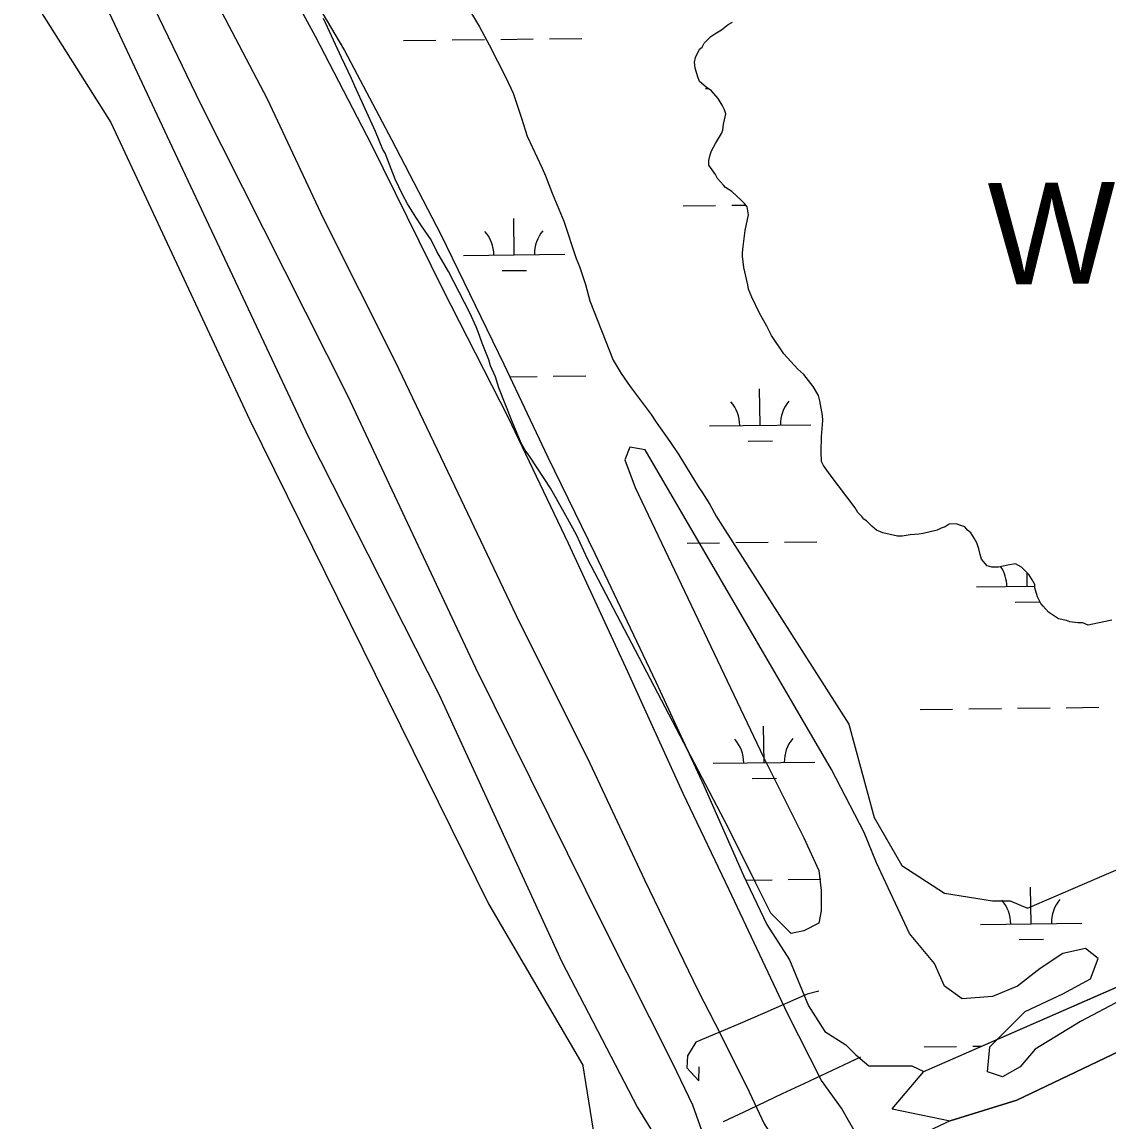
# Model space of a CAD drawing. Extents: x 3684037 to 3722149, y 433263 to 459021.
# Drawn here: x 3707274 to 3708344, y 454299 to 455384 of the extents above; entities that cross this region are included whole.
import ezdxf

# ---------------------------------------------------------------- set-up
doc = ezdxf.new("R2010")
doc.units = 0
for name, color, linetype in [('V-LEVE-TOET', 7, 'Continuous'), ('V-RIVR-IDEN', 7, 'Continuous'), ('V-SITE-VEGE', 7, 'Continuous'), ('V-TOPO-SHOR', 7, 'Continuous'), ('V-UTIL-LINE', 7, 'Continuous'), ('V-WETL-SWMP', 7, 'Continuous')]:
    doc.layers.add(name, color=color, linetype=linetype)

msp = doc.modelspace()

# ---------------------------------------------------------------- linework, layer by layer
at = {"layer": 'V-LEVE-TOET'}
for points in [[(3708361.1, 453918.9), (3708285.7, 454019.5), (3708196.8, 454144.3), (3708122.3, 454250.2), (3708098.1, 454284), (3708081.7, 454313.1), (3708061.9, 454340.2), (3708028.5, 454406.4), (3707971, 454528.3), (3707925.5, 454623.1), (3707870.9, 454743), (3707812.4, 454869.8), (3707753, 454994.1), (3707688.7, 455119.8), (3707618.1, 455263), (3707563, 455369.4), (3707516.1, 455455.9)], [(3707449.1, 455434.2), (3707515.3, 455308), (3707570.4, 455190.5), (3707641.5, 455049.2), (3707700, 454926.4), (3707760.9, 454798.7), (3707833.4, 454653.1), (3707887.5, 454538), (3707940.2, 454428.7), (3707956.7, 454396.8), (3707988.1, 454333.9), (3708005.5, 454297.6), (3708014.2, 454283.6), (3708024.4, 454267.1), (3708050, 454228.9), (3708106.1, 454154), (3708191.2, 454042.7), (3708275.3, 453930.5), (3708367.2, 453814.9)]]:
    msp.add_lwpolyline(points, dxfattribs=at)
at = {"layer": 'V-SITE-VEGE'}
for p, q in [((3707273.6, 455423.2), (3707361.1, 455284.6)), ((3707699.7, 455421.1), (3707724.6, 455378.9)), ((3707588.7, 455348.9), (3707570.8, 455387.3)), ((3707724.6, 455378.9), (3707734.3, 455361.3)), ((3707734.3, 455361.3), (3707750.5, 455329)), ((3707598.4, 455328.2), (3707588.7, 455348.9)), ((3707601.7, 455320.5), (3707598.4, 455328.2)), ((3707750.5, 455329), (3707757.8, 455313.7)), ((3707622, 455275.9), (3707601.7, 455320.5)), ((3707757.8, 455313.7), (3707766, 455289)), ((3707766, 455289), (3707771.8, 455271.3)), ((3707361.1, 455284.6), (3707498, 454991.9)), ((3707629.4, 455258.2), (3707622, 455275.9)), ((3707771.8, 455271.3), (3707786.5, 455239.8)), ((3707631.8, 455254.4), (3707629.4, 455258.2)), ((3707637.5, 455239), (3707631.8, 455254.4)), ((3707641.6, 455229), (3707637.5, 455239)), ((3707786.5, 455239.8), (3707789.7, 455232.1)), ((3707648.9, 455213.6), (3707641.6, 455229)), ((3707789.7, 455232.1), (3707796.3, 455215.2)), ((3707653.8, 455204.4), (3707648.9, 455213.6)), ((3707796.3, 455215.2), (3707807.7, 455187.5)), ((3707661.8, 455191.4), (3707653.8, 455204.4)), ((3707667.4, 455183), (3707661.8, 455191.4)), ((3707677, 455169.2), (3707667.4, 455183)), ((3707807.7, 455187.5), (3707820.1, 455150.5)), ((3707682.7, 455157.7), (3707677, 455169.2)), ((3707694, 455137.8), (3707682.7, 455157.7)), ((3707820.1, 455150.5), (3707823.4, 455142.8)), ((3707715, 455097.1), (3707694, 455137.8)), ((3707823.4, 455142.8), (3707829.2, 455125.1)), ((3707829.2, 455125.1), (3707833.4, 455108.9)), ((3707833.4, 455108.9), (3707856.4, 455050.4)), ((3707721.5, 455083.3), (3707715, 455097.1)), ((3707724.8, 455074.8), (3707721.5, 455083.3)), ((3707727.2, 455067.1), (3707724.8, 455074.8)), ((3707733.8, 455050.9), (3707727.2, 455067.1)), ((3707735.5, 455044.8), (3707733.8, 455050.9)), ((3707856.4, 455050.4), (3707864.4, 455037.4)), ((3707740.3, 455034), (3707735.5, 455044.8)), ((3707743.7, 455023.2), (3707740.3, 455034)), ((3707864.4, 455037.4), (3707873.2, 455024.4)), ((3707756.8, 454990.1), (3707743.7, 455023.2)), ((3707873.2, 455024.4), (3707894, 454996.9)), ((3707894, 454996.9), (3707898.8, 454989.2)), ((3707498, 454991.9), (3707733.5, 454514.3)), ((3707765.8, 454968.6), (3707756.8, 454990.1)), ((3707898.8, 454989.2), (3707912.4, 454970.1)), ((3707769.8, 454961.7), (3707765.8, 454968.6)), ((3707873, 454964.5), (3707868.1, 454952.1)), ((3707887.9, 454962), (3707873, 454964.5)), ((3707912.4, 454970.1), (3707921.2, 454957.1)), ((3707774.6, 454954.8), (3707769.8, 454961.7)), ((3707794.6, 454924.2), (3707774.6, 454954.8)), ((3707868.1, 454952.1), (3707878, 454924.8)), ((3708071.6, 454646.7), (3707887.9, 454962)), ((3707921.2, 454957.1), (3707940.4, 454925.7)), ((3707809.9, 454897.4), (3707794.6, 454924.2)), ((3707878, 454924.8), (3708004.6, 454659.1)), ((3707940.4, 454925.7), (3707944.5, 454919.6)), ((3707944.5, 454919.6), (3707951.7, 454908.1)), ((3707951.7, 454908.1), (3707958.1, 454896.6)), ((3707820.4, 454878.2), (3707809.9, 454897.4)), ((3707958.1, 454896.6), (3707964.2, 454886.8)), ((3707831, 454854.4), (3707820.4, 454878.2)), ((3707964.2, 454886.8), (3708088.9, 454691.4)), ((3707969.8, 454589.6), (3707831, 454854.4)), ((3708088.9, 454691.4), (3708113.7, 454599.5)), ((3708004.6, 454659.1), (3708044.3, 454579.6)), ((3708103.8, 454584.6), (3708071.6, 454646.7)), ((3708265.1, 454510.1), (3708518.3, 454619.4)), ((3708113.7, 454599.5), (3708141, 454552.3)), ((3707997.1, 454534.9), (3707969.8, 454589.6)), ((3708116.2, 454554.8), (3708103.8, 454584.6)), ((3708044.3, 454579.6), (3708059.2, 454547.3)), ((3708148.5, 454485.3), (3708116.2, 454554.8)), ((3708141, 454552.3), (3708183.2, 454525)), ((3708059.2, 454547.3), (3708061.6, 454527.5)), ((3708012, 454505.1), (3707997.1, 454534.9)), ((3708061.6, 454527.5), (3708061.6, 454507.6)), ((3708183.2, 454525), (3708230.4, 454517.5)), ((3708555.5, 454525), (3708317.3, 454398.4)), ((3707733.5, 454514.3), (3707826.5, 454355.2)), ((3708061.6, 454507.6), (3708059.2, 454495.2)), ((3708230.4, 454517.5), (3708247.8, 454517.5)), ((3708247.8, 454517.5), (3708265.1, 454510.1)), ((3708031.9, 454485.3), (3708012, 454505.1)), ((3708044.3, 454487.8), (3708031.9, 454485.3)), ((3708059.2, 454495.2), (3708044.3, 454487.8)), ((3708173.3, 454455.5), (3708148.5, 454485.3)), ((3708299.9, 454465.4), (3708277.6, 454450.5)), ((3708322.2, 454470.4), (3708299.9, 454465.4)), ((3708334.6, 454460.4), (3708322.2, 454470.4)), ((3708183.2, 454433.1), (3708173.3, 454455.5)), ((3708327.2, 454440.6), (3708334.6, 454460.4)), ((3708277.6, 454450.5), (3708255.2, 454433.1)), ((3708200.6, 454420.7), (3708183.2, 454433.1)), ((3708255.2, 454433.1), (3708230.4, 454423.2)), ((3708299.9, 454425.7), (3708327.2, 454440.6)), ((3708230.4, 454423.2), (3708200.6, 454420.7)), ((3708262.7, 454408.3), (3708299.9, 454425.7)), ((3708227.9, 454373.5), (3708262.7, 454408.3)), ((3708317.3, 454398.4), (3708272.6, 454371)), ((3708225.4, 454348.7), (3708227.9, 454373.5)), ((3708272.6, 454371), (3708257.7, 454353.7)), ((3707826.5, 454355.2), (3707826.6, 454354.8)), ((3707826.6, 454354.8), (3707842.9, 454252.9)), ((3708240.3, 454343.7), (3708225.4, 454348.7)), ((3708257.7, 454353.7), (3708240.3, 454343.7))]:
    msp.add_line(p, q, dxfattribs=at)
at = {"layer": 'V-TOPO-SHOR'}
for p, q in [((3707956.7, 455372.1), (3707963.2, 455376)), ((3707963.2, 455376), (3707969.7, 455381.2)), ((3707969.7, 455381.2), (3707974.2, 455383.8)), ((3707946.3, 455363), (3707952.8, 455369.5)), ((3707952.8, 455369.5), (3707956.7, 455372.1)), ((3707937.8, 455348.7), (3707941.7, 455357.1)), ((3707941.7, 455357.1), (3707944.3, 455359.1)), ((3707944.3, 455359.1), (3707946.3, 455363)), ((3707936.5, 455344.1), (3707937.8, 455348.7)), ((3707937.2, 455338.3), (3707936.5, 455344.1)), ((3707939.8, 455329.8), (3707937.2, 455338.3)), ((3707941.7, 455325.3), (3707939.8, 455329.8)), ((3707948.2, 455319.4), (3707941.7, 455325.3)), ((3707953.4, 455316.1), (3707948.2, 455319.4)), ((3707959.9, 455308.3), (3707953.4, 455316.1)), ((3707963.8, 455301.8), (3707959.9, 455308.3)), ((3707966.4, 455297.3), (3707963.8, 455301.8)), ((3707967.7, 455293.4), (3707966.4, 455297.3)), ((3707966.4, 455287.5), (3707967.7, 455293.4)), ((3707964.5, 455277.1), (3707965.1, 455283)), ((3707965.1, 455283), (3707966.4, 455287.5)), ((3707957.3, 455264.1), (3707963.2, 455273.8)), ((3707963.2, 455273.8), (3707964.5, 455277.1)), ((3707952.1, 455253), (3707953.4, 455256.9)), ((3707953.4, 455256.9), (3707957.3, 455264.1)), ((3707950.8, 455247.2), (3707952.1, 455253)), ((3707950.8, 455242.6), (3707950.8, 455247.2)), ((3707957.3, 455233.5), (3707950.8, 455242.6)), ((3707959.3, 455229.6), (3707957.3, 455233.5)), ((3707965.1, 455223.1), (3707959.3, 455229.6)), ((3707967.1, 455220.5), (3707965.1, 455223.1)), ((3707973.6, 455216.6), (3707967.1, 455220.5)), ((3707982.7, 455208.1), (3707973.6, 455216.6)), ((3707985.9, 455204.9), (3707982.7, 455208.1)), ((3707988.5, 455201.6), (3707985.9, 455204.9)), ((3707989.8, 455193.8), (3707988.5, 455201.6)), ((3707986.6, 455178.2), (3707989.8, 455193.8)), ((3707984.6, 455162.6), (3707986.6, 455178.2)), ((3707984, 455156.1), (3707984.6, 455162.6)), ((3707984, 455152.8), (3707984, 455156.1)), ((3707985.3, 455141.8), (3707984, 455152.8)), ((3707989.2, 455124.8), (3707985.3, 455141.8)), ((3707989.8, 455120.3), (3707989.2, 455124.8)), ((3707993.1, 455112.5), (3707989.8, 455120.3)), ((3708000.9, 455096.8), (3707993.1, 455112.5)), ((3708008, 455083.8), (3708000.9, 455096.8)), ((3708012.6, 455074.7), (3708008, 455083.8)), ((3708024.9, 455056.5), (3708012.6, 455074.7)), ((3708038.6, 455041.5), (3708024.9, 455056.5)), ((3708044.5, 455036.3), (3708038.6, 455041.5)), ((3708053.6, 455024.6), (3708044.5, 455036.3)), ((3708058.8, 455015.5), (3708053.6, 455024.6)), ((3708060.1, 455010.3), (3708058.8, 455015.5)), ((3708062.7, 454996), (3708060.1, 455010.3)), ((3708063.3, 454990.8), (3708062.7, 454996)), ((3708062, 454975.2), (3708063.3, 454990.8)), ((3708061.4, 454960.2), (3708062, 454975.2)), ((3708062, 454950.4), (3708061.4, 454960.2)), ((3708064, 454946.5), (3708062, 454950.4)), ((3708070.5, 454937.4), (3708064, 454946.5)), ((3708095.2, 454904.9), (3708070.5, 454937.4)), ((3708097.8, 454900.3), (3708095.2, 454904.9)), ((3708101.7, 454896.4), (3708097.8, 454900.3)), ((3708103.6, 454893.8), (3708101.7, 454896.4)), ((3708106.3, 454891.9), (3708103.6, 454893.8)), ((3708111.5, 454886.7), (3708106.3, 454891.9)), ((3708187.6, 454888.6), (3708183.7, 454886)), ((3708194.7, 454889.2), (3708187.6, 454888.6)), ((3708199.3, 454887.3), (3708194.7, 454889.2)), ((3708203.2, 454886), (3708199.3, 454887.3)), ((3708116, 454882.8), (3708111.5, 454886.7)), ((3708122.5, 454880.1), (3708116, 454882.8)), ((3708136.8, 454876.9), (3708122.5, 454880.1)), ((3708141.4, 454876.9), (3708136.8, 454876.9)), ((3708149.2, 454878.2), (3708141.4, 454876.9)), ((3708157.7, 454878.8), (3708149.2, 454878.2)), ((3708162.2, 454879.5), (3708157.7, 454878.8)), ((3708175.9, 454882.7), (3708162.2, 454879.5)), ((3708179.8, 454884.7), (3708175.9, 454882.7)), ((3708183.7, 454886), (3708179.8, 454884.7)), ((3708205.8, 454882.7), (3708203.2, 454886)), ((3708209.1, 454880.1), (3708205.8, 454882.7)), ((3708212.3, 454874.9), (3708209.1, 454880.1)), ((3708214.9, 454870.4), (3708212.3, 454874.9)), ((3708216.9, 454864.5), (3708214.9, 454870.4)), ((3708218.2, 454858.7), (3708216.9, 454864.5)), ((3708219.5, 454854.1), (3708218.2, 454858.7)), ((3708225.3, 454847.6), (3708219.5, 454854.1)), ((3708229.9, 454846.3), (3708225.3, 454847.6)), ((3708236.4, 454846.3), (3708229.9, 454846.3)), ((3708245.5, 454848.2), (3708236.4, 454846.3)), ((3708253.3, 454849.5), (3708245.5, 454848.2)), ((3708259.2, 454846.3), (3708253.3, 454849.5)), ((3708266.3, 454839.1), (3708259.2, 454846.3)), ((3708269.6, 454833.9), (3708266.3, 454839.1)), ((3708272.2, 454829.4), (3708269.6, 454833.9)), ((3708272.2, 454826.1), (3708272.2, 454829.4)), ((3708274.8, 454817), (3708272.2, 454826.1)), ((3708278, 454810.5), (3708274.8, 454817)), ((3708280.6, 454807.9), (3708278, 454810.5)), ((3708285.8, 454802), (3708280.6, 454807.9)), ((3708295.6, 454795.5), (3708285.8, 454802)), ((3708303.4, 454793.6), (3708295.6, 454795.5)), ((3708306.6, 454792.3), (3708303.4, 454793.6)), ((3708314.5, 454791.6), (3708306.6, 454792.3)), ((3708319.7, 454791.6), (3708314.5, 454791.6)), ((3708324.9, 454789), (3708319.7, 454791.6)), ((3708334, 454791), (3708324.9, 454789)), ((3708348.3, 454794.2), (3708334, 454791)), ((3708131.6, 454312.4), (3708162.9, 454349.2)), ((3708131.6, 454312.4), (3708188.8, 454300.4))]:
    msp.add_line(p, q, dxfattribs=at)
for points in [[(3707363.2, 455482.5), (3707449.6, 455303), (3707594.5, 455015.7), (3707720.8, 454747.1), (3707847.1, 454491.7), (3707914.9, 454357.4), (3707934.8, 454316.2), (3707945.4, 454285.6), (3707956.1, 454273.6), (3707965.4, 454257.7), (3708013.2, 454176.5), (3708039.8, 454135.3), (3708103.6, 454059.5), (3708179.4, 453958.4), (3708319, 453769.6), (3708405.4, 453672.5)], [(3707332.6, 455450.6), (3707421.7, 455260.4), (3707555.9, 454974.5), (3707684.9, 454720.5), (3707805.8, 454457.2), (3707880.3, 454313.5), (3707906.9, 454271), (3707928.1, 454263), (3707934.8, 454259), (3707950.7, 454231.1), (3707949.4, 454219.1), (3707946.7, 454211.1), (3707953.4, 454183.2), (3707978.7, 454140.6), (3708061.1, 454015.6), (3708287.1, 453729.7), (3708369.5, 453628.6)], [(3708162.9, 454349.2), (3708460.9, 454479.5), (3708608.2, 454554.9)], [(3708188.8, 454300.4), (3708254.5, 454320.9), (3708623.6, 454497)]]:
    msp.add_lwpolyline(points, dxfattribs=at)
at = {"layer": 'V-UTIL-LINE'}
for points in [[(3708059.3, 454428.2), (3708047.7, 454425.3), (3708006.1, 454407), (3707979.5, 454395.4), (3707937.9, 454378), (3707929.6, 454364.4), (3707929.2, 454352.8), (3707940.8, 454339.8), (3707941.2, 454353.8)], [(3708100.4, 454363.4), (3708044.3, 454336.8), (3708023, 454327.2), (3707991, 454311.7), (3707964.9, 454299.6)]]:
    msp.add_lwpolyline(points, dxfattribs=at)
at = {"layer": 'V-WETL-SWMP'}
for p, q in [((3707513.6, 455488.6), (3707591.6, 455355.7)), ((3707956.7, 455372.1), (3707963.2, 455376)), ((3707963.2, 455376), (3707969.7, 455381.2)), ((3707969.7, 455381.2), (3707974.2, 455383.8)), ((3707649.6, 455365.6), (3707681.6, 455366)), ((3707697.6, 455366.1), (3707729.6, 455366.5)), ((3707745.6, 455366.7), (3707777.6, 455367.1)), ((3707793.6, 455367.3), (3707825.6, 455367.6)), ((3707946.3, 455363), (3707952.8, 455369.5)), ((3707952.8, 455369.5), (3707956.7, 455372.1)), ((3707591.6, 455355.7), (3707638, 455268.1)), ((3707937.8, 455348.7), (3707941.7, 455357.1)), ((3707941.7, 455357.1), (3707944.3, 455359.1)), ((3707944.3, 455359.1), (3707946.3, 455363)), ((3707936.5, 455344.1), (3707937.8, 455348.7)), ((3707937.2, 455338.3), (3707936.5, 455344.1)), ((3707939.8, 455329.8), (3707937.2, 455338.3)), ((3707941.7, 455325.3), (3707939.8, 455329.8)), ((3707948.2, 455319.4), (3707941.7, 455325.3)), ((3707947.5, 455318.3), (3707949.9, 455318.3)), ((3707953.4, 455316.1), (3707948.2, 455319.4)), ((3707959.9, 455308.3), (3707953.4, 455316.1)), ((3707963.8, 455301.8), (3707959.9, 455308.3)), ((3707966.4, 455297.3), (3707963.8, 455301.8)), ((3707967.7, 455293.4), (3707966.4, 455297.3)), ((3707966.4, 455287.5), (3707967.7, 455293.4)), ((3707964.5, 455277.1), (3707965.1, 455283)), ((3707965.1, 455283), (3707966.4, 455287.5)), ((3707638, 455268.1), (3707686.5, 455174.2)), ((3707957.3, 455264.1), (3707963.2, 455273.8)), ((3707963.2, 455273.8), (3707964.5, 455277.1)), ((3707952.1, 455253), (3707953.4, 455256.9)), ((3707953.4, 455256.9), (3707957.3, 455264.1)), ((3707950.8, 455247.2), (3707952.1, 455253)), ((3707950.8, 455242.6), (3707950.8, 455247.2)), ((3707957.3, 455233.5), (3707950.8, 455242.6)), ((3707959.3, 455229.6), (3707957.3, 455233.5)), ((3707965.1, 455223.1), (3707959.3, 455229.6)), ((3707967.1, 455220.5), (3707965.1, 455223.1)), ((3707973.6, 455216.6), (3707967.1, 455220.5)), ((3707982.7, 455208.1), (3707973.6, 455216.6)), ((3707925.4, 455202.6), (3707957.4, 455203)), ((3707973.4, 455203.2), (3707987.2, 455203.3)), ((3707985.9, 455204.9), (3707982.7, 455208.1)), ((3707988.5, 455201.6), (3707985.9, 455204.9)), ((3707989.8, 455193.8), (3707988.5, 455201.6)), ((3707986.6, 455178.2), (3707989.8, 455193.8)), ((3707758.9, 455154.2), (3707758.5, 455190.2)), ((3707686.5, 455174.2), (3707748.7, 455046.6)), ((3707984.6, 455162.6), (3707986.6, 455178.2)), ((3707984, 455156.1), (3707984.6, 455162.6)), ((3707708.9, 455153.7), (3707808.9, 455154.8)), ((3707984, 455152.8), (3707984, 455156.1)), ((3707985.3, 455141.8), (3707984, 455152.8)), ((3707747.1, 455138.7), (3707771.1, 455138.9)), ((3707989.2, 455124.8), (3707985.3, 455141.8)), ((3707989.8, 455120.3), (3707989.2, 455124.8)), ((3707993.1, 455112.5), (3707989.8, 455120.3)), ((3708000.9, 455096.8), (3707993.1, 455112.5)), ((3708008, 455083.8), (3708000.9, 455096.8)), ((3708012.6, 455074.7), (3708008, 455083.8)), ((3708024.9, 455056.5), (3708012.6, 455074.7)), ((3708038.6, 455041.5), (3708024.9, 455056.5)), ((3707748.7, 455046.6), (3707791.9, 454954.9)), ((3708044.5, 455036.3), (3708038.6, 455041.5)), ((3707754.6, 455034.1), (3707781.4, 455034.4)), ((3707797.4, 455034.6), (3707829.4, 455035)), ((3708053.6, 455024.6), (3708044.5, 455036.3)), ((3708001.3, 454986.2), (3708000.9, 455022.2)), ((3708058.8, 455015.5), (3708053.6, 455024.6)), ((3708060.1, 455010.3), (3708058.8, 455015.5)), ((3708062.7, 454996), (3708060.1, 455010.3)), ((3708063.3, 454990.8), (3708062.7, 454996)), ((3707951.3, 454985.6), (3708051.3, 454986.8)), ((3708062, 454975.2), (3708063.3, 454990.8)), ((3708061.4, 454960.2), (3708062, 454975.2)), ((3707989.5, 454970.7), (3708013.5, 454970.9)), ((3707791.9, 454954.9), (3707838.3, 454859.9)), ((3708062, 454950.4), (3708061.4, 454960.2)), ((3708064, 454946.5), (3708062, 454950.4)), ((3708070.5, 454937.4), (3708064, 454946.5)), ((3708095.2, 454904.9), (3708070.5, 454937.4)), ((3708097.8, 454900.3), (3708095.2, 454904.9)), ((3708101.7, 454896.4), (3708097.8, 454900.3)), ((3708103.6, 454893.8), (3708101.7, 454896.4)), ((3708106.3, 454891.9), (3708103.6, 454893.8)), ((3708111.5, 454886.7), (3708106.3, 454891.9)), ((3708187.6, 454888.6), (3708183.7, 454886)), ((3708194.7, 454889.2), (3708187.6, 454888.6)), ((3708199.3, 454887.3), (3708194.7, 454889.2)), ((3708203.2, 454886), (3708199.3, 454887.3)), ((3708116, 454882.8), (3708111.5, 454886.7)), ((3708122.5, 454880.1), (3708116, 454882.8)), ((3708136.8, 454876.9), (3708122.5, 454880.1)), ((3708141.4, 454876.9), (3708136.8, 454876.9)), ((3708149.2, 454878.2), (3708141.4, 454876.9)), ((3708157.7, 454878.8), (3708149.2, 454878.2)), ((3708162.2, 454879.5), (3708157.7, 454878.8)), ((3708175.9, 454882.7), (3708162.2, 454879.5)), ((3708179.8, 454884.7), (3708175.9, 454882.7)), ((3708183.7, 454886), (3708179.8, 454884.7)), ((3708205.8, 454882.7), (3708203.2, 454886)), ((3708209.1, 454880.1), (3708205.8, 454882.7)), ((3708212.3, 454874.9), (3708209.1, 454880.1)), ((3707929.3, 454870), (3707961.3, 454870.3)), ((3707977.3, 454870.5), (3708009.3, 454870.9)), ((3708025.3, 454871.1), (3708057.3, 454871.4)), ((3708214.9, 454870.4), (3708212.3, 454874.9)), ((3708216.9, 454864.5), (3708214.9, 454870.4)), ((3707838.3, 454859.9), (3707898.4, 454733.4)), ((3708218.2, 454858.7), (3708216.9, 454864.5)), ((3708219.5, 454854.1), (3708218.2, 454858.7)), ((3708225.3, 454847.6), (3708219.5, 454854.1)), ((3708229.9, 454846.3), (3708225.3, 454847.6)), ((3708236.4, 454846.3), (3708229.9, 454846.3)), ((3708245.5, 454848.2), (3708236.4, 454846.3)), ((3708253.3, 454849.5), (3708245.5, 454848.2)), ((3708259.2, 454846.3), (3708253.3, 454849.5)), ((3708266.3, 454839.1), (3708259.2, 454846.3)), ((3708264.6, 454827.4), (3708264.5, 454841)), ((3708269.6, 454833.9), (3708266.3, 454839.1)), ((3708272.2, 454829.4), (3708269.6, 454833.9)), ((3708214.6, 454826.8), (3708272.2, 454827.5)), ((3708272.2, 454826.1), (3708272.2, 454829.4)), ((3708274.8, 454817), (3708272.2, 454826.1)), ((3708252.8, 454811.9), (3708276.8, 454812.1)), ((3708278, 454810.5), (3708274.8, 454817)), ((3708280.6, 454807.9), (3708278, 454810.5)), ((3708285.8, 454802), (3708280.6, 454807.9)), ((3708295.6, 454795.5), (3708285.8, 454802)), ((3708303.4, 454793.6), (3708295.6, 454795.5)), ((3708306.6, 454792.3), (3708303.4, 454793.6)), ((3708314.5, 454791.6), (3708306.6, 454792.3)), ((3708319.7, 454791.6), (3708314.5, 454791.6)), ((3708324.9, 454789), (3708319.7, 454791.6)), ((3708334, 454791), (3708324.9, 454789)), ((3708348.3, 454794.2), (3708334, 454791)), ((3707898.4, 454733.4), (3707945.9, 454631.1)), ((3708159.2, 454706.1), (3708191.2, 454706.5)), ((3708207.2, 454706.7), (3708239.2, 454707)), ((3708255.2, 454707.2), (3708287.2, 454707.6)), ((3708303.2, 454707.8), (3708335.2, 454708.2)), ((3708005.2, 454653.6), (3708004.8, 454689.6)), ((3707955.2, 454653), (3708055.2, 454654.2)), ((3707993.4, 454638), (3708017.4, 454638.3)), ((3707945.9, 454631.1), (3707984.9, 454542.5)), ((3707984.9, 454542.5), (3708008.1, 454494)), ((3707987, 454537.9), (3708013.1, 454538.2)), ((3708029.1, 454538.4), (3708061.1, 454538.8)), ((3708268.5, 454494.8), (3708268.1, 454530.8)), ((3708008.1, 454494), (3708030.2, 454459.1)), ((3708218.5, 454494.2), (3708318.5, 454495.3)), ((3708162.9, 454349.2), (3708460.9, 454479.5)), ((3708256.7, 454479.2), (3708280.7, 454479.5)), ((3708030.2, 454459.1), (3708049.2, 454413.8)), ((3708049.2, 454413.8), (3708065, 454388.5)), ((3708065, 454388.5), (3708085.9, 454375.5)), ((3708085.9, 454375.5), (3708095.8, 454365.6)), ((3708163.1, 454373.5), (3708195.1, 454373.8)), ((3708211.1, 454374), (3708219.9, 454374.1)), ((3708095.8, 454365.6), (3708108.6, 454354.8)), ((3708108.6, 454354.8), (3708150.9, 454354.8)), ((3708150.9, 454354.8), (3708162.9, 454349.2))]:
    msp.add_line(p, q, dxfattribs=at)
msp.add_lwpolyline([(3708623.6, 454497), (3708254.5, 454320.9), (3708188.8, 454300.4), (3708144.7, 454279.8), (3708153.6, 454257.7), (3708195.7, 454180.7), (3708379.2, 453930.7)], dxfattribs=at)
for centre, start, end in [((3707703.6, 455154.1), 359.8949, 41.4385), ((3707814.1, 455155.4), 139.8949, 181.4385), ((3707946.1, 454986.1), 359.8949, 41.4385), ((3708056.6, 454987.3), 139.8949, 181.4385), ((3708209.4, 454827.3), 359.8949, 33.6637), ((3707950, 454653.4), 359.8949, 41.4385), ((3708060.4, 454654.7), 139.8949, 181.4385), ((3708323.7, 454495.9), 139.8949, 181.4385), ((3708213.3, 454494.6), 359.8949, 41.4385)]:
    msp.add_arc(centre, 35.2, start, end, dxfattribs=at)

# ---------------------------------------------------------------- texts
at = {"layer": 'V-RIVR-IDEN'}
msp.add_text('Water', height=100, rotation=0.5305, dxfattribs=at).set_placement((3708226.4, 455124.9))

doc.saveas('drawing.dxf')
